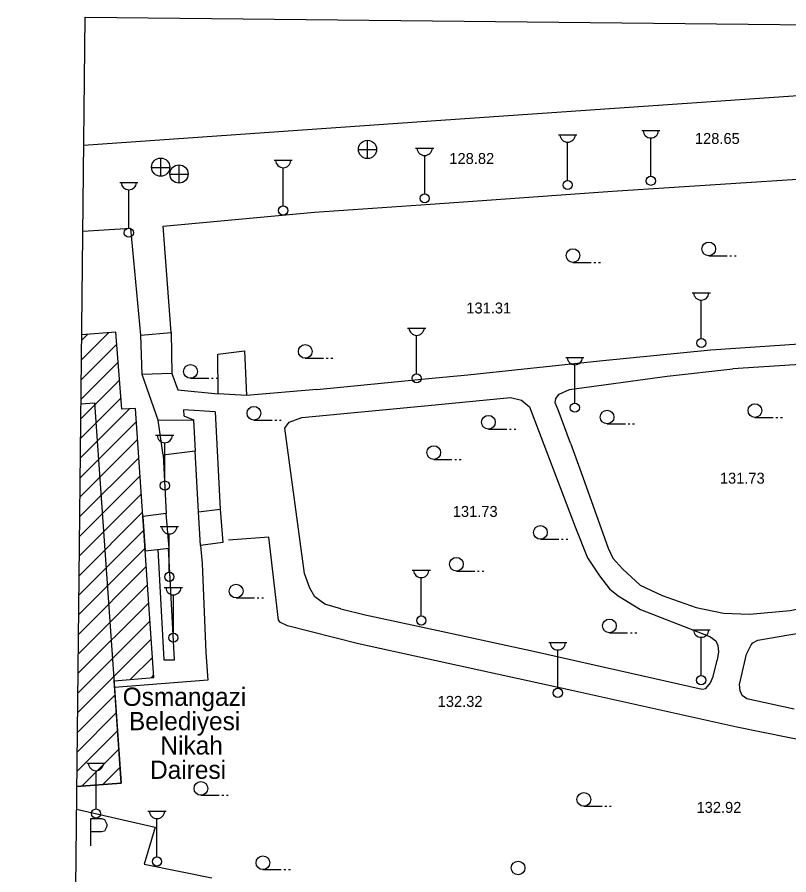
# Model space of a CAD drawing. Extents: x 419101 to 420177, y 4451541 to 4452254.
# Drawn here: x 419101.3 to 419185.8, y 4452151.9 to 4452245.8 of the extents above; entities that cross this region are included whole.
import ezdxf

# ---------------------------------------------------------------- set-up
doc = ezdxf.new("R2010")
doc.units = 0
doc.layers.add('0_ÖNERİ_LEJAND', color=7, linetype='Continuous')
doc.layers.add('3_HALİHAZIR', color=7, linetype='Continuous')

msp = doc.modelspace()

# ---------------------------------------------------------------- linework, layer by layer
at = {"layer": '0_ÖNERİ_LEJAND'}
msp.add_lwpolyline([(419108.722, 4452245.778), (420173.096, 4452234.536), (420165.768, 4451540.511), (419101.295, 4451551.753)], close=True, dxfattribs=at)
at = {"layer": '3_HALİHAZIR'}
for p, q in [((419169.653, 4452233.371), (419171.653, 4452233.371)), ((419139.657, 4452230.293), (419139.657, 4452232.293)), ((419160.547, 4452232.899), (419162.547, 4452232.899)), ((419170.653, 4452228.371), (419170.653, 4452232.564)), ((419138.637, 4452231.283), (419140.637, 4452231.283)), ((419144.903, 4452231.442), (419146.903, 4452231.442)), ((419161.547, 4452227.899), (419161.547, 4452232.092)), ((419117.017, 4452228.35), (419117.017, 4452230.35)), ((419145.903, 4452226.442), (419145.903, 4452230.635)), ((419115.997, 4452229.34), (419117.997, 4452229.34)), ((419119.028, 4452227.61), (419119.028, 4452229.61)), ((419129.415, 4452230.114), (419131.415, 4452230.114)), ((419118.008, 4452228.6), (419120.008, 4452228.6)), ((419130.415, 4452225.114), (419130.415, 4452229.307)), ((419112.517, 4452227.691), (419114.517, 4452227.691)), ((419113.517, 4452222.691), (419113.517, 4452226.884)), ((419176.997, 4452219.671), (419178.998, 4452219.671)), ((419179.298, 4452219.671), (419179.498, 4452219.671)), ((419179.798, 4452219.671), (419179.998, 4452219.671)), ((419162.134, 4452218.937), (419164.134, 4452218.937)), ((419164.434, 4452218.937), (419164.634, 4452218.937)), ((419164.934, 4452218.937), (419165.134, 4452218.937)), ((419175.172, 4452215.615), (419177.172, 4452215.615)), ((419176.172, 4452210.615), (419176.172, 4452214.808)), ((419144.017, 4452211.759), (419146.017, 4452211.759)), ((419108.32, 4452208.24), (419111.309, 4452211.229)), ((419108.343, 4452210.384), (419109.007, 4452211.048)), ((419145.017, 4452206.759), (419145.017, 4452210.952)), ((419108.297, 4452206.095), (419112.19, 4452209.988)), ((419108.274, 4452203.951), (419112.341, 4452208.019)), ((419132.83, 4452208.448), (419134.83, 4452208.448)), ((419135.13, 4452208.448), (419135.33, 4452208.448)), ((419135.63, 4452208.448), (419135.83, 4452208.448)), ((419161.339, 4452208.541), (419163.339, 4452208.541)), ((419162.339, 4452203.541), (419162.339, 4452207.734)), ((419108.251, 4452201.807), (419112.493, 4452206.049)), ((419120.268, 4452206.26), (419122.268, 4452206.26)), ((419122.568, 4452206.26), (419122.768, 4452206.26)), ((419123.068, 4452206.26), (419123.268, 4452206.26)), ((419108.228, 4452199.663), (419112.644, 4452204.079)), ((419108.205, 4452197.519), (419113.603, 4452202.916)), ((419108.182, 4452195.375), (419114.343, 4452201.535)), ((419127.209, 4452201.681), (419129.209, 4452201.681)), ((419129.509, 4452201.681), (419129.709, 4452201.681)), ((419130.009, 4452201.681), (419130.209, 4452201.681)), ((419165.865, 4452201.268), (419167.865, 4452201.268)), ((419168.165, 4452201.268), (419168.365, 4452201.268)), ((419168.665, 4452201.268), (419168.865, 4452201.268)), ((419182.049, 4452201.966), (419184.049, 4452201.966)), ((419184.349, 4452201.966), (419184.549, 4452201.966)), ((419184.849, 4452201.966), (419185.049, 4452201.966)), ((419152.882, 4452200.693), (419154.882, 4452200.693)), ((419155.182, 4452200.693), (419155.382, 4452200.693)), ((419155.682, 4452200.693), (419155.882, 4452200.693)), ((419108.159, 4452193.23), (419114.478, 4452199.549)), ((419116.456, 4452200.016), (419118.456, 4452200.016)), ((419117.456, 4452195.016), (419117.456, 4452199.209)), ((419108.136, 4452191.086), (419114.613, 4452197.563)), ((419146.89, 4452197.375), (419148.89, 4452197.375)), ((419149.19, 4452197.375), (419149.39, 4452197.375)), ((419149.69, 4452197.375), (419149.89, 4452197.375)), ((419108.113, 4452188.942), (419114.748, 4452195.576)), ((419108.09, 4452186.798), (419114.882, 4452193.59)), ((419108.068, 4452184.654), (419115.017, 4452191.603)), ((419116.946, 4452190.029), (419118.946, 4452190.029)), ((419108.045, 4452182.51), (419115.152, 4452189.617)), ((419117.946, 4452185.029), (419117.946, 4452189.222)), ((419158.572, 4452188.635), (419160.572, 4452188.635)), ((419160.872, 4452188.635), (419161.072, 4452188.635)), ((419161.372, 4452188.635), (419161.572, 4452188.635)), ((419108.022, 4452180.365), (419115.287, 4452187.63)), ((419107.999, 4452178.221), (419115.421, 4452185.644)), ((419144.525, 4452185.247), (419146.525, 4452185.247)), ((419145.525, 4452180.247), (419145.525, 4452184.44)), ((419149.378, 4452185.149), (419151.378, 4452185.149)), ((419151.678, 4452185.149), (419151.878, 4452185.149)), ((419152.178, 4452185.149), (419152.378, 4452185.149)), ((419107.976, 4452176.077), (419115.556, 4452183.657)), ((419117.399, 4452183.363), (419119.399, 4452183.363)), ((419118.399, 4452178.363), (419118.399, 4452182.556)), ((419107.953, 4452173.933), (419115.691, 4452181.671)), ((419125.266, 4452182.215), (419127.266, 4452182.215)), ((419127.566, 4452182.215), (419127.766, 4452182.215)), ((419128.066, 4452182.215), (419128.266, 4452182.215)), ((419107.93, 4452171.789), (419115.826, 4452179.684)), ((419175.164, 4452178.717), (419177.164, 4452178.717)), ((419166.115, 4452178.407), (419168.115, 4452178.407)), ((419168.415, 4452178.407), (419168.615, 4452178.407)), ((419168.915, 4452178.407), (419169.115, 4452178.407)), ((419176.164, 4452173.717), (419176.164, 4452177.91)), ((419107.907, 4452169.645), (419115.96, 4452177.698)), ((419159.475, 4452177.331), (419161.475, 4452177.331)), ((419160.475, 4452172.331), (419160.475, 4452176.524)), ((419113.678, 4452173.294), (419116.095, 4452175.711)), ((419115.983, 4452173.478), (419116.23, 4452173.725)), ((419107.884, 4452167.501), (419112.011, 4452171.628)), ((419107.861, 4452165.356), (419112.151, 4452169.646)), ((419107.838, 4452163.212), (419112.291, 4452167.665)), ((419108.373, 4452161.626), (419112.431, 4452165.684)), ((419108.932, 4452164.12), (419110.932, 4452164.12)), ((419110.656, 4452161.787), (419112.571, 4452163.702)), ((419109.932, 4452159.12), (419109.932, 4452163.313)), ((419121.404, 4452160.62), (419123.404, 4452160.62)), ((419123.704, 4452160.62), (419123.904, 4452160.62)), ((419124.204, 4452160.62), (419124.404, 4452160.62)), ((419163.323, 4452159.421), (419165.323, 4452159.421)), ((419165.623, 4452159.421), (419165.823, 4452159.421)), ((419166.123, 4452159.421), (419166.323, 4452159.421)), ((419115.601, 4452158.874), (419117.601, 4452158.874)), ((419116.601, 4452153.874), (419116.601, 4452158.067)), ((419128.197, 4452152.485), (419130.197, 4452152.485)), ((419130.497, 4452152.485), (419130.697, 4452152.485)), ((419130.997, 4452152.485), (419131.197, 4452152.485))]:
    msp.add_line(p, q, dxfattribs=at)
for points in [[(419284.519, 4452243.921), (419146.62, 4452234.381)], [(419146.62, 4452234.381), (419108.571, 4452231.749)], [(419146.523, 4452225.313), (419152.708, 4452225.75), (419166.471, 4452226.749), (419193.467, 4452228.468)], [(419133.852, 4452224.419), (419146.523, 4452225.313)], [(419118.165, 4452211.269), (419117.267, 4452222.905), (419133.852, 4452224.419)], [(419114.827, 4452210.975), (419113.754, 4452222.661), (419108.471, 4452222.328)], [(419107.821, 4452161.586), (419112.698, 4452161.93), (419111.905, 4452173.152), (419116.247, 4452173.498), (419114.248, 4452202.946), (419112.737, 4452202.875), (419112.09, 4452211.29), (419108.349, 4452210.997)], [(419146.318, 4452206.223), (419150.633, 4452206.648), (419165.043, 4452208.167), (419177.229, 4452209.352), (419189.066, 4452210.164), (419201.825, 4452211.154)], [(419161.88, 4452199.165), (419163.032, 4452195.96), (419166.001, 4452187.678), (419166.512, 4452186.579), (419167.54, 4452185.418), (419169.475, 4452183.597), (419171.903, 4452182.481), (419175.613, 4452181.165), (419178.621, 4452180.549), (419181.44, 4452180.458), (419185.898, 4452180.832), (419188.714, 4452181.418), (419192.847, 4452183.088), (419195.139, 4452185.089), (419196.97, 4452187.555), (419198.642, 4452190.771), (419199.749, 4452194.772), (419200.019, 4452197.898), (419200.025, 4452201.28), (419199.768, 4452204.942), (419199.34, 4452208.158), (419199.17, 4452208.502), (419198.922, 4452208.532), (419179.617, 4452207.285)], [(419161.88, 4452199.165), (419160.516, 4452202.796), (419160.177, 4452203.574), (419160.258, 4452204.046), (419160.632, 4452204.507), (419161.753, 4452205.012), (419172.433, 4452206.494), (419179.617, 4452207.285)], [(419116.74, 4452201.662), (419114.994, 4452206.674)], [(419118.235, 4452206.794), (419118.879, 4452205.001), (419123.303, 4452204.56)], [(419134.097, 4452205.017), (419146.318, 4452206.223)], [(419134.097, 4452205.017), (419126.4, 4452204.384)], [(419146.287, 4452203.293), (419155.285, 4452204.159), (419156.496, 4452203.849), (419157.379, 4452203.143), (419162.36, 4452190.007), (419163.708, 4452186.602), (419165.03, 4452184.642), (419166.119, 4452183.23), (419167.09, 4452182.432), (419169.509, 4452180.955), (419177.103, 4452178.004)], [(419108.269, 4452203.474), (419109.756, 4452203.579), (419112.698, 4452161.93), (419107.821, 4452161.586)], [(419136.707, 4452181.022), (419134.961, 4452181.552), (419133.877, 4452182.331), (419133.34, 4452183.296), (419132.753, 4452184.893), (419130.608, 4452200.803), (419131.079, 4452201.465), (419132.449, 4452201.962), (419146.287, 4452203.293)], [(419122.976, 4452202.591), (419119.501, 4452202.793), (419119.525, 4452202.156), (419120.583, 4452201.693)], [(419122.976, 4452202.591), (419123.523, 4452191.948)], [(419117.26, 4452197.851), (419117.591, 4452191.444)], [(419121.136, 4452191.623), (419120.777, 4452198.283)], [(419138.654, 4452177.202), (419130.894, 4452179.149), (419130.137, 4452179.544), (419129.918, 4452179.802), (419128.858, 4452188.865), (419124.438, 4452188.558)], [(419121.375, 4452187.957), (419121.556, 4452185.98), (419121.955, 4452176.246), (419122.17, 4452173.202), (419111.957, 4452172.412)], [(419116.681, 4452187.523), (419117.336, 4452175.444), (419118.527, 4452175.456), (419117.846, 4452187.651)], [(419136.707, 4452181.022), (419139.375, 4452180.355)], [(419139.375, 4452180.355), (419146.027, 4452178.931)], [(419146.027, 4452178.931), (419157.819, 4452176.405), (419176.279, 4452172.23), (419176.687, 4452172.307), (419177.178, 4452172.922), (419177.468, 4452173.633), (419177.921, 4452175.425)], [(419177.103, 4452178.004), (419177.767, 4452177.532), (419177.979, 4452177.029), (419178.049, 4452176.328), (419177.921, 4452175.425)], [(419186.334, 4452170.05), (419181.18, 4452171.185), (419180.649, 4452171.54), (419180.416, 4452172.066), (419180.368, 4452172.743), (419181.139, 4452176.053), (419181.619, 4452177.074), (419181.805, 4452177.293), (419182.356, 4452177.613), (419187.045, 4452178.386)], [(419145.991, 4452175.593), (419138.654, 4452177.202)], [(419189.062, 4452152.397), (419189.119, 4452154.4), (419198.586, 4452154.321), (419198.537, 4452162.885), (419198.409, 4452163.925), (419198.19, 4452164.158), (419196.986, 4452164.647), (419180.061, 4452168.075), (419162.024, 4452172.079), (419145.991, 4452175.593)], [(419107.794, 4452159.109), (419116.402, 4452157.141), (419115.182, 4452153.067), (419122.612, 4452151.583)], [(419109.353, 4452158.085), (419110.523, 4452158.085)], [(419109.353, 4452155.085), (419109.353, 4452158.085)], [(419110.523, 4452158.085), (419110.873, 4452157.965), (419111.113, 4452157.475), (419111.113, 4452157.215), (419110.873, 4452156.705), (419110.523, 4452156.605)], [(419110.523, 4452156.605), (419109.353, 4452156.605)]]:
    msp.add_lwpolyline(points, dxfattribs=at)
for points in [[(419114.994, 4452206.674), (419114.827, 4452210.975), (419118.165, 4452211.269), (419118.235, 4452206.794)], [(419123.303, 4452204.56), (419123.264, 4452208.909), (419126.176, 4452209.258), (419126.4, 4452204.384)], [(419117.26, 4452197.851), (419116.74, 4452201.662), (419120.583, 4452201.693), (419120.777, 4452198.283)], [(419121.136, 4452191.623), (419123.523, 4452191.948), (419123.809, 4452188.298), (419121.375, 4452187.957)], [(419115.305, 4452187.372), (419117.945, 4452187.661), (419117.591, 4452191.444), (419115.05, 4452191.125)]]:
    msp.add_lwpolyline(points, close=True, dxfattribs=at)
for centre, radius in [((419139.642, 4452231.301), 1), ((419117.002, 4452229.358), 1), ((419119.012, 4452228.618), 1), ((419161.547, 4452227.399), 0.5), ((419170.653, 4452227.871), 0.5), ((419145.903, 4452225.942), 0.5), ((419130.415, 4452224.614), 0.5), ((419113.517, 4452222.191), 0.5), ((419176.997, 4452220.421), 0.75), ((419162.134, 4452219.687), 0.75), ((419176.172, 4452210.115), 0.5), ((419132.83, 4452209.198), 0.75), ((419120.268, 4452207.01), 0.75), ((419145.017, 4452206.259), 0.5), ((419127.209, 4452202.431), 0.75), ((419162.339, 4452203.041), 0.5), ((419182.049, 4452202.716), 0.75), ((419152.882, 4452201.443), 0.75), ((419165.865, 4452202.018), 0.75), ((419146.89, 4452198.125), 0.75), ((419117.456, 4452194.516), 0.5), ((419158.572, 4452189.385), 0.75), ((419149.378, 4452185.899), 0.75), ((419117.946, 4452184.529), 0.5), ((419125.266, 4452182.965), 0.75), ((419145.525, 4452179.747), 0.5), ((419166.115, 4452179.157), 0.75), ((419118.399, 4452177.863), 0.5), ((419176.164, 4452173.217), 0.5), ((419160.475, 4452171.831), 0.5), ((419121.404, 4452161.37), 0.75), ((419163.323, 4452160.171), 0.75), ((419109.932, 4452158.62), 0.5), ((419116.601, 4452153.374), 0.5), ((419128.197, 4452153.235), 0.75), ((419156.13, 4452152.663), 0.75)]:
    msp.add_circle(centre, radius, dxfattribs=at)
for centre in [(419170.653, 4452233.401), (419161.547, 4452232.929), (419145.903, 4452231.472), (419130.415, 4452230.143), (419113.517, 4452227.721), (419176.172, 4452215.645), (419145.017, 4452211.789), (419162.339, 4452208.57), (419117.456, 4452200.046), (419117.946, 4452190.058), (419145.525, 4452185.277), (419118.399, 4452183.393), (419176.164, 4452178.747), (419160.475, 4452177.361), (419109.932, 4452164.15), (419116.601, 4452158.904)]:
    msp.add_arc(centre, 0.837, 183.298, 356.90719, dxfattribs=at)

# ---------------------------------------------------------------- texts
for s, p in [('128.65 ', (419175.479, 4452231.901)), ('128.82 ', (419148.602, 4452229.71)), ('131.31 ', (419150.458, 4452213.347)), ('131.73 ', (419178.21, 4452194.725)), ('131.73 ', (419148.977, 4452191.085)), ('132.32 ', (419147.324, 4452170.294)), ('132.92 ', (419175.656, 4452158.697))]:
    msp.add_text(s, height=1.2, rotation=359.99801, dxfattribs=at).set_placement(p)
for s, p in [('Osmangazi', (419112.845, 4452170.405)), ('Belediyesi', (419113.527, 4452167.742)), ('Nikah', (419116.977, 4452165.08)), ('Dairesi', (419115.843, 4452162.418))]:
    msp.add_text(s, height=2, dxfattribs=at).set_placement(p)

doc.saveas('drawing.dxf')
